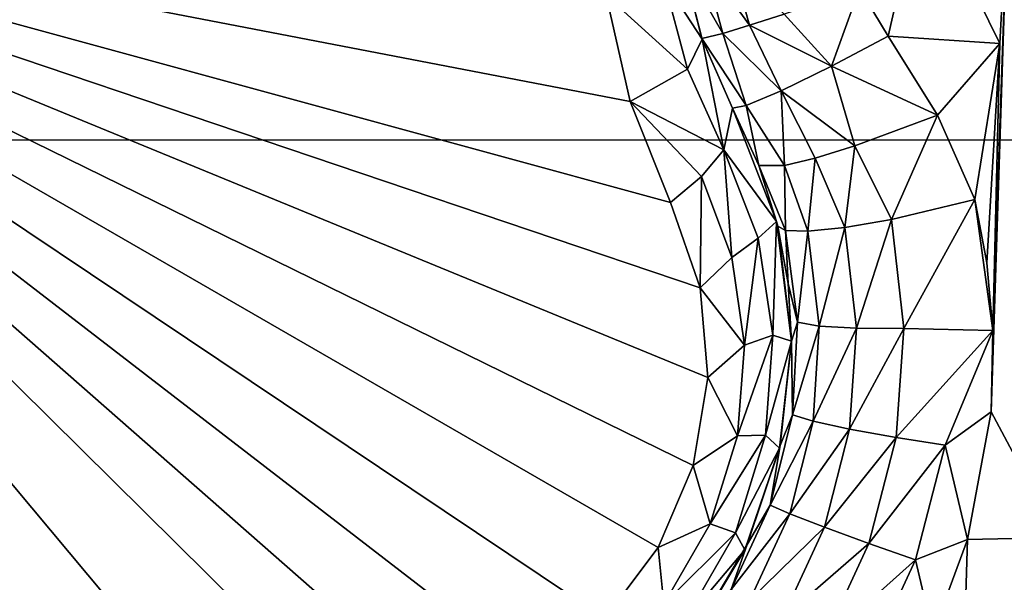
# Model space of a CAD drawing. Header units: metres. Extents: x -205 to 205, y -104 to 104.
# Tile 412 of 656: x -166.174 to -164.593, y 47.933 to 48.837. Entities that reach past the tile are written whole.
import ezdxf

# ---------------------------------------------------------------- set-up
doc = ezdxf.new("R2010")
doc.units = ezdxf.units.M
doc.layers.add('solid_01_2-CONSUMER_EHM_BOX_SW0001', color=7, linetype='CONTINUOUS')

msp = doc.modelspace()

# ---------------------------------------------------------------- linework, layer by layer
at = {"layer": 'solid_01_2-CONSUMER_EHM_BOX_SW0001'}
for points in [[(-200.010849, -74.958488), (-200.010773, 75.041512), (-0.010778, 75.04142)], [(-0.010849, -74.95858), (-200.010849, -74.958488), (-0.010778, 75.04142)], [(-91.959076, 42.820488, 75), (-76.402473, 63.637558, 75), (-185.602478, 63.645401, 75)], [(-92.726151, 42.986298, 75), (-91.959076, 42.820488, 75), (-185.602478, 63.645401, 75)], [(-93.500885, 43.041248, 75), (-92.726151, 42.986298, 75), (-185.602478, 63.645401, 75)], [(-168.500885, 43.051987, 75), (-93.500885, 43.041248, 75), (-185.602478, 63.645401, 75)], [(-155.373291, 47.716602, 1.571667), (-165.087418, 55.867718, 1.571667), (-165.193848, 55.740875, 1.656628)], [(-148.911377, 55.518421, 1.571667), (-165.087418, 55.867718, 1.571667), (-155.373291, 47.716602, 1.571667)], [(-155.479935, 47.58952, 1.656828), (-165.193848, 55.740875, 1.656628), (-165.288574, 55.627979, 1.771182)], [(-155.479935, 47.58952, 1.656828), (-155.373291, 47.716602, 1.571667), (-165.193848, 55.740875, 1.656628)], [(-155.574646, 47.476654, 1.771438), (-165.288574, 55.627979, 1.771182), (-165.367966, 55.533356, 1.911131)], [(-155.574646, 47.476654, 1.771438), (-155.479935, 47.58952, 1.656828), (-165.288574, 55.627979, 1.771182)], [(-155.654007, 47.382072, 1.911433), (-155.574646, 47.476654, 1.771438), (-165.367966, 55.533356, 1.911131)], [(-163.085739, 53.608364, 1.921761), (-155.654007, 47.382072, 1.911433), (-165.367966, 55.533356, 1.911131)], [(-167.103546, 48.644073, 72), (-167.103073, 55.294075, 72), (-160.186371, 55.293575, 72)], [(-167.103546, 48.644073, 72), (-160.186371, 55.293575, 72), (-160.024582, 54.668652, 72)], [(-167.103546, 48.644073, 72), (-160.024582, 54.668652, 72), (-159.770248, 54.07592, 72)], [(-167.103546, 48.644073, 72), (-159.770248, 54.07592, 72), (-159.428665, 53.527828, 72)], [(-167.103546, 48.644073, 72), (-159.428665, 53.527828, 72), (-159.008438, 53.038288, 72)], [(-167.103546, 48.644073, 72), (-159.008438, 53.038288, 72), (-158.518967, 52.617996, 72)], [(-167.103546, 48.644073, 72), (-158.518967, 52.617996, 72), (-157.970917, 52.276329, 72)], [(-167.103546, 48.644073, 72), (-157.970917, 52.276329, 72), (-157.37822, 52.021919, 72)], [(-167.103546, 48.644073, 72), (-157.37822, 52.021919, 72), (-156.753326, 51.860031, 72)], [(-156.753555, 48.64333, 72), (-167.103546, 48.644073, 72), (-156.753326, 51.860031, 72)], [(-165.081741, 48.406319, 16.603489), (-165.129303, 48.54319, 16.554106), (-166.989258, 49.051769, 15.440842)], [(-165.194061, 48.705612, 16.496393), (-166.989258, 49.051769, 15.440842), (-165.129303, 48.54319, 16.554106)], [(-165.476486, 47.722546, 16.603502), (-166.989258, 49.051769, 15.440842), (-165.618835, 47.695293, 16.554106)], [(-165.827515, 47.661377, 16.486923), (-165.618835, 47.695293, 16.554106), (-166.989258, 49.051769, 15.440842)], [(-165.345917, 47.784039, 16.639137), (-166.989258, 49.051769, 15.440842), (-165.476486, 47.722546, 16.603502)], [(-165.234818, 47.87487, 16.660563), (-166.989258, 49.051769, 15.440842), (-165.345917, 47.784039, 16.639137)], [(-165.148941, 47.989319, 16.667706), (-166.989258, 49.051769, 15.440842), (-165.234818, 47.87487, 16.660563)], [(-165.092789, 48.120922, 16.660553), (-166.989258, 49.051769, 15.440842), (-165.148941, 47.989319, 16.667706)], [(-165.069702, 48.262543, 16.639118), (-166.989258, 49.051769, 15.440842), (-165.092789, 48.120922, 16.660553)], [(-165.081741, 48.406319, 16.603489), (-166.989258, 49.051769, 15.440842), (-165.069702, 48.262543, 16.639118)], [(-165.194061, 48.705612, 16.496393), (-165.232513, 48.876644, 16.460129), (-166.989258, 49.051769, 15.440842)], [(-166.023712, 47.590107, 16.452232), (-165.827515, 47.661377, 16.486923), (-166.989258, 49.051769, 15.440842)], [(-166.206207, 47.484741, 16.452232), (-166.023712, 47.590107, 16.452232), (-166.989258, 49.051769, 15.440842)], [(-164.724655, 49.051769, 18.426504), (-164.825867, 48.887257, 18.437561), (-164.780045, 48.810688, 18.432564)], [(-164.780045, 48.810688, 18.432564), (-164.600891, 48.798649, 18.39377), (-164.724655, 49.051769, 18.426504)], [(-164.724655, 49.051769, 18.426504), (-164.600891, 48.798649, 18.39377), (-164.587448, 49.051769, 18.393747)], [(-164.587448, 49.051769, 18.393747), (-164.614655, 48.207096, 18.355415), (-164.507126, 48.005196, 18.295647)], [(-164.587448, 49.051769, 18.393747), (-164.611649, 48.337582, 18.367859), (-164.614655, 48.207096, 18.355415)], [(-164.587448, 49.051769, 18.393747), (-164.600891, 48.798649, 18.39377), (-164.611649, 48.337582, 18.367859)], [(-165.07872, 48.805733, 16.714602), (-165.109589, 48.925888, 16.677425), (-165.14003, 48.900841, 16.552706)], [(-165.076706, 48.931877, 18.314287), (-165.109818, 48.927227, 18.189436), (-165.04538, 48.814941, 18.314865)], [(-165.07872, 48.805733, 16.714602), (-165.079132, 48.806927, 18.188139), (-165.109818, 48.927227, 18.189436)], [(-165.109589, 48.925888, 16.677425), (-165.07872, 48.805733, 16.714602), (-165.109818, 48.927227, 18.189436)], [(-165.109818, 48.927227, 18.189436), (-165.079132, 48.806927, 18.188139), (-165.04538, 48.814941, 18.314865)], [(-165.033844, 48.938698, 18.369722), (-165.076706, 48.931877, 18.314287), (-165.002594, 48.828121, 18.370695)], [(-165.076706, 48.931877, 18.314287), (-165.04538, 48.814941, 18.314865), (-165.002594, 48.828121, 18.370695)], [(-165.033844, 48.938698, 18.369722), (-165.002594, 48.828121, 18.370695), (-164.946899, 48.846188, 18.411472)], [(-165.102341, 48.757751, 16.587442), (-165.14003, 48.900841, 16.552706), (-165.232513, 48.876644, 16.460129)], [(-165.102341, 48.757751, 16.587442), (-165.07872, 48.805733, 16.714602), (-165.14003, 48.900841, 16.552706)], [(-164.825867, 48.887257, 18.437561), (-164.946899, 48.846188, 18.411472), (-164.871063, 48.762363, 18.42128)], [(-164.825867, 48.887257, 18.437561), (-164.871063, 48.762363, 18.42128), (-164.780045, 48.810688, 18.432564)], [(-165.194061, 48.705612, 16.496393), (-165.102341, 48.757751, 16.587442), (-165.232513, 48.876644, 16.460129)], [(-164.946899, 48.846188, 18.411472), (-165.002594, 48.828121, 18.370695), (-164.871063, 48.762363, 18.42128)], [(-165.002594, 48.828121, 18.370695), (-165.04538, 48.814941, 18.314865), (-164.951553, 48.722931, 18.369303)], [(-165.002594, 48.828121, 18.370695), (-164.951553, 48.722931, 18.369303), (-164.871063, 48.762363, 18.42128)], [(-165.102341, 48.757751, 16.587442), (-165.043518, 48.628273, 16.639465), (-165.07872, 48.805733, 16.714602)], [(-165.04538, 48.814941, 18.314865), (-165.079132, 48.806927, 18.188139), (-165.007736, 48.699131, 18.285561)], [(-165.029968, 48.695061, 16.770613), (-165.029968, 48.695061, 18.184393), (-165.079132, 48.806927, 18.188139)], [(-165.007736, 48.699131, 18.285561), (-165.079132, 48.806927, 18.188139), (-165.029968, 48.695061, 18.184393)], [(-165.07872, 48.805733, 16.714602), (-165.029968, 48.695061, 16.770613), (-165.079132, 48.806927, 18.188139)], [(-165.07872, 48.805733, 16.714602), (-165.043518, 48.628273, 16.639465), (-165.029968, 48.695061, 16.770613)], [(-165.04538, 48.814941, 18.314865), (-165.007736, 48.699131, 18.285561), (-164.951553, 48.722931, 18.369303)], [(-164.700638, 48.683632, 18.416172), (-164.780045, 48.810688, 18.432564), (-164.871063, 48.762363, 18.42128)], [(-164.700638, 48.683632, 18.416172), (-164.600891, 48.798649, 18.39377), (-164.780045, 48.810688, 18.432564)], [(-164.700638, 48.683632, 18.416172), (-164.640808, 48.548344, 18.393747), (-164.600891, 48.798649, 18.39377)], [(-164.600891, 48.798649, 18.39377), (-164.640808, 48.548344, 18.393747), (-164.621399, 48.446613, 18.380348)], [(-164.600891, 48.798649, 18.39377), (-164.621399, 48.446613, 18.380348), (-164.611649, 48.337582, 18.367859)], [(-165.194061, 48.705612, 16.496393), (-165.043518, 48.628273, 16.639465), (-165.102341, 48.757751, 16.587442)], [(-164.833282, 48.634403, 18.402061), (-164.871063, 48.762363, 18.42128), (-164.951553, 48.722931, 18.369303)], [(-164.700638, 48.683632, 18.416172), (-164.871063, 48.762363, 18.42128), (-164.833282, 48.634403, 18.402061)], [(-164.946533, 48.602619, 18.304127), (-164.951553, 48.722931, 18.369303), (-165.007736, 48.699131, 18.285561)], [(-164.896988, 48.614727, 18.36202), (-164.951553, 48.722931, 18.369303), (-164.946533, 48.602619, 18.304127)], [(-164.833282, 48.634403, 18.402061), (-164.951553, 48.722931, 18.369303), (-164.896988, 48.614727, 18.36202)], [(-165.194061, 48.705612, 16.496393), (-165.129303, 48.54319, 16.554106), (-165.079773, 48.585171, 16.587631)], [(-165.194061, 48.705612, 16.496393), (-165.079773, 48.585171, 16.587631), (-165.043518, 48.628273, 16.639465)], [(-165.043518, 48.628273, 16.639465), (-164.959015, 48.512699, 16.818302), (-165.029968, 48.695061, 16.770613)], [(-164.987473, 48.602661, 18.172096), (-165.007736, 48.699131, 18.285561), (-165.029968, 48.695061, 18.184393)], [(-164.959015, 48.512699, 16.818302), (-165.029968, 48.695061, 18.184393), (-165.029968, 48.695061, 16.770613)], [(-164.959015, 48.512699, 16.818302), (-164.987473, 48.602661, 18.172096), (-165.029968, 48.695061, 18.184393)], [(-164.946533, 48.602619, 18.304127), (-165.007736, 48.699131, 18.285561), (-164.987473, 48.602661, 18.172096)], [(-164.700638, 48.683632, 18.416172), (-164.833282, 48.634403, 18.402061), (-164.774353, 48.516174, 18.39316)], [(-164.700638, 48.683632, 18.416172), (-164.774353, 48.516174, 18.39316), (-164.640808, 48.548344, 18.393747)], [(-167.103653, 47.144073, 69.5), (-167.103546, 48.644073, 69.5), (-156.753555, 48.64333, 69.5)], [(-156.753662, 47.14333, 69.5), (-167.103653, 47.144073, 69.5), (-156.753555, 48.64333, 69.5)], [(-167.103546, 48.644073, 69.5), (-167.103546, 48.644073, 72), (-156.753555, 48.64333, 72)], [(-156.753555, 48.64333, 69.5), (-167.103546, 48.644073, 69.5), (-156.753555, 48.64333, 72)], [(-165.079773, 48.585171, 16.587631), (-165.030746, 48.455296, 16.634916), (-165.043518, 48.628273, 16.639465)], [(-165.043518, 48.628273, 16.639465), (-165.030746, 48.455296, 16.634916), (-164.988388, 48.485909, 16.690859)], [(-164.988388, 48.485909, 16.690859), (-164.959015, 48.512699, 16.818302), (-165.043518, 48.628273, 16.639465)], [(-164.833282, 48.634403, 18.402061), (-164.896988, 48.614727, 18.36202), (-164.849319, 48.503197, 18.356615)], [(-164.833282, 48.634403, 18.402061), (-164.849319, 48.503197, 18.356615), (-164.774353, 48.516174, 18.39316)], [(-164.896988, 48.614727, 18.36202), (-164.946533, 48.602619, 18.304127), (-164.908951, 48.497154, 18.297041)], [(-164.896988, 48.614727, 18.36202), (-164.908951, 48.497154, 18.297041), (-164.849319, 48.503197, 18.356615)], [(-164.987473, 48.602661, 18.172096), (-164.957199, 48.505386, 18.155281), (-164.944916, 48.49847, 18.225769)], [(-164.959015, 48.512699, 16.818302), (-164.957199, 48.505386, 18.155281), (-164.987473, 48.602661, 18.172096)], [(-164.946533, 48.602619, 18.304127), (-164.987473, 48.602661, 18.172096), (-164.944916, 48.49847, 18.225769)], [(-164.946533, 48.602619, 18.304127), (-164.944916, 48.49847, 18.225769), (-164.908951, 48.497154, 18.297041)], [(-165.081741, 48.406319, 16.603489), (-165.079773, 48.585171, 16.587631), (-165.129303, 48.54319, 16.554106)], [(-165.081741, 48.406319, 16.603489), (-165.030746, 48.455296, 16.634916), (-165.079773, 48.585171, 16.587631)], [(-164.774353, 48.516174, 18.39316), (-164.754669, 48.341057, 18.370024), (-164.640808, 48.548344, 18.393747)], [(-164.754669, 48.341057, 18.370024), (-164.611649, 48.337582, 18.367859), (-164.640808, 48.548344, 18.393747)], [(-164.611649, 48.337582, 18.367859), (-164.621399, 48.446613, 18.380348), (-164.640808, 48.548344, 18.393747)], [(-164.774353, 48.516174, 18.39316), (-164.849319, 48.503197, 18.356615), (-164.830811, 48.34137, 18.333315)], [(-164.754669, 48.341057, 18.370024), (-164.774353, 48.516174, 18.39316), (-164.830811, 48.34137, 18.333315)], [(-164.988388, 48.485909, 16.690859), (-164.964935, 48.330353, 16.731564), (-164.959015, 48.512699, 16.818302)], [(-164.964935, 48.330353, 16.731564), (-164.935196, 48.320518, 16.853399), (-164.959015, 48.512699, 16.818302)], [(-164.959015, 48.512699, 16.818302), (-164.935196, 48.320518, 16.853399), (-164.957199, 48.505386, 18.155281)], [(-164.944916, 48.49847, 18.225769), (-164.957199, 48.505386, 18.155281), (-164.940689, 48.413361, 18.139544)], [(-164.935196, 48.320518, 16.853399), (-164.940689, 48.413361, 18.139544), (-164.957199, 48.505386, 18.155281)], [(-164.849319, 48.503197, 18.356615), (-164.908951, 48.497154, 18.297041), (-164.890442, 48.344948, 18.273518)], [(-164.830811, 48.34137, 18.333315), (-164.849319, 48.503197, 18.356615), (-164.890442, 48.344948, 18.273518)], [(-164.988388, 48.485909, 16.690859), (-165.030746, 48.455296, 16.634916), (-165.010529, 48.314079, 16.672249)], [(-164.988388, 48.485909, 16.690859), (-165.010529, 48.314079, 16.672249), (-164.964935, 48.330353, 16.731564)], [(-164.925446, 48.350971, 18.2019), (-164.944916, 48.49847, 18.225769), (-164.940689, 48.413361, 18.139544)], [(-164.908951, 48.497154, 18.297041), (-164.944916, 48.49847, 18.225769), (-164.925446, 48.350971, 18.2019)], [(-164.890442, 48.344948, 18.273518), (-164.908951, 48.497154, 18.297041), (-164.925446, 48.350971, 18.2019)], [(-165.081741, 48.406319, 16.603489), (-165.010529, 48.314079, 16.672249), (-165.030746, 48.455296, 16.634916)], [(-165.081741, 48.406319, 16.603489), (-165.069702, 48.262543, 16.639118), (-165.010529, 48.314079, 16.672249)], [(-164.925446, 48.350971, 18.2019), (-164.940689, 48.413361, 18.139544), (-164.935196, 48.320518, 18.126162)], [(-164.935196, 48.320518, 16.853399), (-164.935196, 48.320518, 18.126162), (-164.940689, 48.413361, 18.139544)], [(-164.933701, 48.202213, 18.184185), (-164.925446, 48.350971, 18.2019), (-164.935196, 48.320518, 18.126162)], [(-164.890442, 48.344948, 18.273518), (-164.925446, 48.350971, 18.2019), (-164.933701, 48.202213, 18.184185)], [(-164.900131, 48.192032, 18.256016), (-164.890442, 48.344948, 18.273518), (-164.933701, 48.202213, 18.184185)], [(-164.830811, 48.34137, 18.333315), (-164.890442, 48.344948, 18.273518), (-164.900131, 48.192032, 18.256016)], [(-164.84198, 48.179214, 18.315992), (-164.830811, 48.34137, 18.333315), (-164.900131, 48.192032, 18.256016)], [(-164.754669, 48.341057, 18.370024), (-164.830811, 48.34137, 18.333315), (-164.84198, 48.179214, 18.315992)], [(-164.76709, 48.165737, 18.35281), (-164.754669, 48.341057, 18.370024), (-164.84198, 48.179214, 18.315992)], [(-164.76709, 48.165737, 18.35281), (-164.611649, 48.337582, 18.367859), (-164.754669, 48.341057, 18.370024)], [(-164.964935, 48.330353, 16.731564), (-165.010529, 48.314079, 16.672249), (-165.021942, 48.168613, 16.698143)], [(-164.964935, 48.330353, 16.731564), (-165.021942, 48.168613, 16.698143), (-164.976669, 48.169502, 16.759886)], [(-164.964935, 48.330353, 16.731564), (-164.976669, 48.169502, 16.759886), (-164.935196, 48.320518, 16.853399)], [(-164.76709, 48.165737, 18.35281), (-164.688614, 48.153774, 18.362474), (-164.611649, 48.337582, 18.367859)], [(-164.688614, 48.153774, 18.362474), (-164.614655, 48.207096, 18.355415), (-164.611649, 48.337582, 18.367859)], [(-165.069702, 48.262543, 16.639118), (-165.021942, 48.168613, 16.698143), (-165.010529, 48.314079, 16.672249)], [(-164.976669, 48.169502, 16.759886), (-164.954208, 48.148499, 16.873802), (-164.935196, 48.320518, 16.853399)], [(-164.954208, 48.148499, 16.873802), (-164.953201, 48.153076, 18.108313), (-164.935196, 48.320518, 18.126162)], [(-164.935196, 48.320518, 16.853399), (-164.954208, 48.148499, 16.873802), (-164.935196, 48.320518, 18.126162)], [(-164.933701, 48.202213, 18.184185), (-164.935196, 48.320518, 18.126162), (-164.953201, 48.153076, 18.108313)], [(-165.069702, 48.262543, 16.639118), (-165.092789, 48.120922, 16.660553), (-165.021942, 48.168613, 16.698143)], [(-164.969543, 48.057365, 18.173239), (-164.933701, 48.202213, 18.184185), (-164.953201, 48.153076, 18.108313)], [(-164.900131, 48.192032, 18.256016), (-164.933701, 48.202213, 18.184185), (-164.969543, 48.057365, 18.173239)], [(-164.688614, 48.153774, 18.362474), (-164.652344, 48.00182, 18.341488), (-164.614655, 48.207096, 18.355415)], [(-164.614655, 48.207096, 18.355415), (-164.652344, 48.00182, 18.341488), (-164.507126, 48.005196, 18.295647)], [(-164.937653, 48.043468, 18.245213), (-164.900131, 48.192032, 18.256016), (-164.969543, 48.057365, 18.173239)], [(-164.84198, 48.179214, 18.315992), (-164.900131, 48.192032, 18.256016), (-164.937653, 48.043468, 18.245213)], [(-165.092789, 48.120922, 16.660553), (-165.065765, 48.027172, 16.71142), (-165.021942, 48.168613, 16.698143)], [(-164.976669, 48.169502, 16.759886), (-165.021942, 48.168613, 16.698143), (-165.065765, 48.027172, 16.71142)], [(-164.976669, 48.169502, 16.759886), (-165.065765, 48.027172, 16.71142), (-165.02475, 48.01276, 16.774441)], [(-164.976669, 48.169502, 16.759886), (-165.02475, 48.01276, 16.774441), (-164.954208, 48.148499, 16.873802)], [(-164.882278, 48.021919, 18.305311), (-164.84198, 48.179214, 18.315992), (-164.937653, 48.043468, 18.245213)], [(-164.76709, 48.165737, 18.35281), (-164.84198, 48.179214, 18.315992), (-164.882278, 48.021919, 18.305311)], [(-164.969543, 48.057365, 18.173239), (-164.953201, 48.153076, 18.108313), (-165.006058, 47.994045, 18.099459)], [(-164.954208, 48.148499, 16.873802), (-165.006058, 47.994045, 18.099459), (-164.953201, 48.153076, 18.108313)], [(-164.810852, 47.995762, 18.342203), (-164.76709, 48.165737, 18.35281), (-164.882278, 48.021919, 18.305311)], [(-164.810852, 47.995762, 18.342203), (-164.688614, 48.153774, 18.362474), (-164.76709, 48.165737, 18.35281)], [(-164.810852, 47.995762, 18.342203), (-164.735962, 47.969486, 18.351889), (-164.688614, 48.153774, 18.362474)], [(-164.688614, 48.153774, 18.362474), (-164.735962, 47.969486, 18.351889), (-164.652344, 48.00182, 18.341488)], [(-165.02475, 48.01276, 16.774441), (-165.009949, 47.985634, 16.883406), (-164.954208, 48.148499, 16.873802)], [(-164.954208, 48.148499, 16.873802), (-165.009949, 47.985634, 16.883406), (-165.006058, 47.994045, 18.099459)], [(-165.092789, 48.120922, 16.660553), (-165.148941, 47.989319, 16.667706), (-165.065765, 48.027172, 16.71142)], [(-165.031784, 47.921616, 18.169535), (-164.969543, 48.057365, 18.173239), (-165.006058, 47.994045, 18.099459)], [(-164.937653, 48.043468, 18.245213), (-164.969543, 48.057365, 18.173239), (-165.031784, 47.921616, 18.169535)], [(-165.001755, 47.904278, 18.241562), (-164.937653, 48.043468, 18.245213), (-165.031784, 47.921616, 18.169535)], [(-164.882278, 48.021919, 18.305311), (-164.937653, 48.043468, 18.245213), (-165.001755, 47.904278, 18.241562)], [(-165.148941, 47.989319, 16.667706), (-165.140182, 47.898273, 16.71142), (-165.065765, 48.027172, 16.71142)], [(-165.02475, 48.01276, 16.774441), (-165.065765, 48.027172, 16.71142), (-165.140182, 47.898273, 16.71142)], [(-165.02475, 48.01276, 16.774441), (-165.140182, 47.898273, 16.71142), (-165.107193, 47.869957, 16.774441)], [(-165.02475, 48.01276, 16.774441), (-165.107193, 47.869957, 16.774441), (-165.009949, 47.985634, 16.883406)], [(-164.950317, 47.874588, 18.301702), (-164.882278, 48.021919, 18.305311), (-165.001755, 47.904278, 18.241562)], [(-164.810852, 47.995762, 18.342203), (-164.882278, 48.021919, 18.305311), (-164.950317, 47.874588, 18.301702)], [(-165.031784, 47.921616, 18.169535), (-165.006058, 47.994045, 18.099459), (-165.091187, 47.850048, 18.099911)], [(-165.009949, 47.985634, 16.883406), (-165.091187, 47.850048, 18.099911), (-165.006058, 47.994045, 18.099459)], [(-164.884476, 47.836567, 18.338621), (-164.810852, 47.995762, 18.342203), (-164.950317, 47.874588, 18.301702)], [(-164.884476, 47.836567, 18.338621), (-164.735962, 47.969486, 18.351889), (-164.810852, 47.995762, 18.342203)], [(-164.735962, 47.969486, 18.351889), (-164.708252, 47.850739, 18.336081), (-164.652344, 48.00182, 18.341488)], [(-164.684097, 46.960072, 18.132406), (-164.652344, 48.00182, 18.341488), (-164.708252, 47.850739, 18.336081)], [(-164.684097, 46.960072, 18.132406), (-164.507126, 48.005196, 18.295647), (-164.652344, 48.00182, 18.341488)], [(-164.684097, 46.960072, 18.132406), (-164.398849, 46.97958, 18.042622), (-164.507126, 48.005196, 18.295647)], [(-165.148941, 47.989319, 16.667706), (-165.234818, 47.87487, 16.660563), (-165.140182, 47.898273, 16.71142)], [(-165.107193, 47.869957, 16.774441), (-165.09938, 47.839241, 16.882181), (-165.009949, 47.985634, 16.883406)], [(-165.009949, 47.985634, 16.883406), (-165.09938, 47.839241, 16.882181), (-165.091187, 47.850048, 18.099911)], [(-164.884476, 47.836567, 18.338621), (-164.815735, 47.796879, 18.348312), (-164.735962, 47.969486, 18.351889)], [(-164.735962, 47.969486, 18.351889), (-164.815735, 47.796879, 18.348312), (-164.708252, 47.850739, 18.336081)]]:
    msp.add_3dface(points, dxfattribs=at)

doc.saveas('drawing.dxf')
